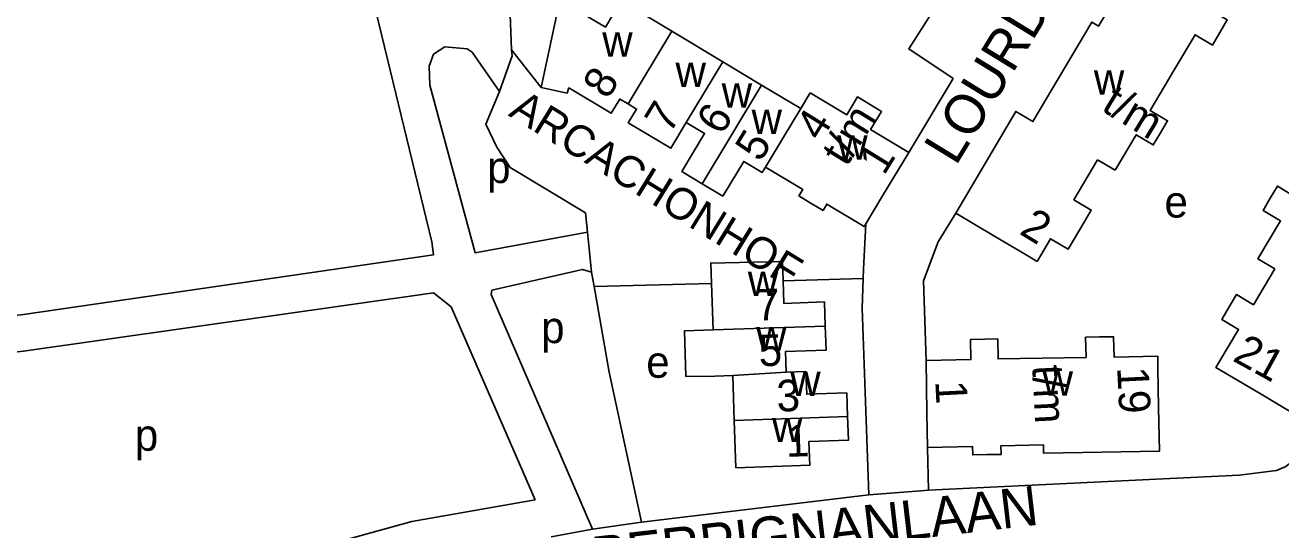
# Model space of a CAD drawing. Extents: x 157768 to 159790, y 387230 to 389604.
# Drawn here: x 159100.2 to 159259.4, y 388118.9 to 388182.9 of the extents above; entities that cross this region are included whole.
import ezdxf

# ---------------------------------------------------------------- set-up
doc = ezdxf.new("R2010")
doc.units = 0
for name, color, linetype in [('BLT_Basislijn', 7, 'Continuous'), ('BLT_Bebouwing', 7, 'Continuous'), ('BLT_Centroide', 7, 'Continuous'), ('BLT_Huisnummer', 7, 'Continuous'), ('BLT_Huisnummer_ tussenligend', 7, 'Continuous'), ('BLT_Huisnummer_reeks', 7, 'Continuous'), ('BLT_Onderverdeling_panden', 7, 'Continuous'), ('BLT_Straatnaam', 7, 'Continuous'), ('BLT_Straatnaam_verkleind', 7, 'Continuous')]:
    doc.layers.add(name, color=color, linetype=linetype)

msp = doc.modelspace()

# ---------------------------------------------------------------- linework, layer by layer
at = {"layer": 'BLT_Basislijn'}
for p, q in [((159161.42, 388192.45), (159161.88, 388179.71)), ((159161.88, 388179.71), (159165.65, 388174.94)), ((159212.23, 388166.74), (159217.86, 388176.11)), ((159171.53, 388156.62), (159172.01, 388151.57)), ((159172.01, 388151.57), (159172.34, 388149.74)), ((159172.34, 388149.74), (159187.24, 388150.14)), ((159206.46, 388150.74), (159196.3, 388150.44)), ((159214.76, 388123.92), (159214.63, 388129.36)), ((159178.35, 388119.9), (159207.17, 388123.33)), ((159166.92, 388118.01), (159172.16, 388118.98)), ((159172.16, 388118.98), (159178.35, 388119.9))]:
    msp.add_line(p, q, dxfattribs=at)
for points in [[(159083.6, 388219.22), (159100, 388222.27), (159129.92, 388229.22), (159142.28, 388194.61), (159151.8, 388155.41), (159151.99, 388153.74), (159100, 388146.19), (159077.37, 388143.65)], [(159216.13, 388185.92), (159212.26, 388179.84), (159217.86, 388176.11)], [(159160.34, 388174.47), (159156.91, 388179.42), (159156.28, 388179.87), (159153.42, 388180.12), (159151.99, 388179.17), (159151.44, 388177.67), (159151.51, 388175.25), (159157.28, 388154.01), (159171.53, 388156.62)], [(159160.34, 388174.47), (159161.97, 388178.96), (159161.88, 388179.71)], [(159160.34, 388174.47), (159158.63, 388170.33), (159160, 388167.38), (159161.71, 388164.84), (159171.26, 388159.06), (159171.53, 388156.62)], [(159214.76, 388123.92), (159254.12, 388125.82), (159258.84, 388126.43), (159260.05, 388126.94), (159262.02, 388128.53), (159286.07, 388170.26)], [(159218.19, 388159.02), (159215.95, 388155.4), (159214.09, 388150.45), (159214.43, 388140.38)], [(159206.8, 388157.69), (159206.49, 388151.96), (159206.46, 388150.74)], [(159172.01, 388151.57), (159170.88, 388151.91), (159159.39, 388149.26), (159159.32, 388148.75), (159172.16, 388118.98)], [(159172.34, 388149.74), (159174.26, 388138.87), (159178.35, 388119.9)], [(159206.46, 388150.74), (159206.34, 388146.98), (159207.17, 388123.33)], [(159164.86, 388122.72), (159154.22, 388147.16), (159151.99, 388148.94), (159100, 388141.57), (159078.97, 388139.21)], [(159207.17, 388123.33), (159213.78, 388123.87), (159214.76, 388123.92)], [(159131.18, 388115), (159149.24, 388119.96), (159164.86, 388122.72)]]:
    msp.add_lwpolyline(points, dxfattribs=at)
at = {"layer": 'BLT_Bebouwing'}
for p, q in [((159188.67, 388178.22), (159182.21, 388182.1)), ((159193.58, 388175.27), (159188.67, 388178.22)), ((159198.56, 388172.28), (159193.58, 388175.27)), ((159198.56, 388172.28), (159199.76, 388174.29)), ((159212.23, 388166.74), (159208.93, 388161.24)), ((159238.42, 388164.47), (159236.17, 388165.8)), ((159206.8, 388157.69), (159208.93, 388161.24)), ((159218.19, 388159.02), (159223.02, 388156.17)), ((159187.24, 388150.14), (159187.44, 388144.24)), ((159214.55, 388133.7), (159214.43, 388140.38)), ((159189.92, 388138.46), (159190.11, 388132.78)), ((159214.63, 388129.36), (159214.55, 388133.7))]:
    msp.add_line(p, q, dxfattribs=at)
for points in [[(159243.72, 388195.15), (159240.9, 388190.37), (159240.01, 388190.9), (159238.24, 388187.9), (159239.07, 388187.41), (159236.31, 388182.73), (159235.44, 388183.24), (159227.99, 388170.63), (159225.81, 388171.92), (159218.19, 388159.02)], [(159251.68, 388181.92), (159252.62, 388183.51), (159250.43, 388184.8), (159253.22, 388189.54)], [(159165.65, 388174.94), (159168, 388186.08), (159173.78, 388182.61), (159175.78, 388185.95), (159182.21, 388182.1)], [(159251.68, 388181.92), (159250.74, 388180.33), (159248.53, 388181.64), (159245.85, 388177.1)], [(159245.85, 388177.1), (159242.86, 388172.04), (159245.05, 388170.74), (159244.15, 388169.21)], [(159176.67, 388172.87), (159175.61, 388173.5), (159174.52, 388171.69), (159169.16, 388174.91), (159168.92, 388174.26), (159165.65, 388174.94)], [(159207.25, 388172.85), (159205.73, 388173.76), (159204.38, 388171.51), (159199.76, 388174.29)], [(159184.04, 388170.52), (159182.09, 388167.26), (159176.69, 388170.5), (159177.73, 388172.23), (159176.67, 388172.87)], [(159207.25, 388172.85), (159208.78, 388171.93), (159207.4, 388169.64), (159212.23, 388166.74)], [(159256.72, 388136.21), (159260.73, 388133.82), (159263.62, 388138.67), (159264.46, 388138.17), (159266.29, 388141.25), (159265.37, 388141.79), (159268.11, 388146.4), (159265.96, 388147.68), (159268.7, 388152.28), (159269.56, 388151.77), (159271.45, 388154.95), (159270.59, 388155.47), (159273.31, 388160.03), (159274.22, 388159.49), (159281.89, 388172.38)], [(159186.06, 388162.75), (159183.46, 388164.32), (159186.35, 388169.13), (159184.04, 388170.52)], [(159244.15, 388169.21), (159243.24, 388167.68), (159241.07, 388168.96), (159238.42, 388164.47)], [(159194.08, 388164.88), (159193.66, 388164.2), (159191.32, 388165.6), (159188.67, 388161.19), (159186.06, 388162.75)], [(159236.17, 388165.8), (159233.18, 388160.73), (159235.37, 388159.43), (159234.47, 388157.91)], [(159263.98, 388165.92), (159261.15, 388161.16), (159258.98, 388162.46), (159258.06, 388160.92)], [(159194.08, 388164.88), (159198.8, 388162.05), (159198.31, 388161.23), (159199.76, 388160.36)], [(159258.06, 388160.92), (159257.15, 388159.39), (159259.38, 388158.06), (159256.51, 388153.24), (159258.64, 388151.97)], [(159199.76, 388160.36), (159201.37, 388159.39), (159201.84, 388160.18), (159206.58, 388157.33), (159206.8, 388157.69)], [(159234.47, 388157.91), (159232.44, 388154.47), (159230.2, 388155.79), (159228.51, 388152.93)], [(159223.02, 388156.17), (159227.32, 388153.62), (159228.51, 388152.93)], [(159196.3, 388150.44), (159196.24, 388152.91), (159187.13, 388152.71), (159187.24, 388150.14)], [(159258.64, 388151.97), (159255.94, 388147.43), (159253.78, 388148.72), (159252.84, 388147.15)], [(159201.65, 388144.72), (159201.55, 388147.78), (159196.4, 388147.6), (159196.3, 388150.44)], [(159252.84, 388147.15), (159251.91, 388145.58), (159254.05, 388144.3), (159251.19, 388139.5), (159256.72, 388136.21)], [(159196.7, 388138.89), (159196.61, 388141.49), (159201.75, 388141.67), (159201.65, 388144.72)], [(159187.44, 388144.24), (159183.79, 388144.11), (159183.99, 388138.34), (159187.64, 388138.38), (159189.92, 388138.46)], [(159214.43, 388140.38), (159220.12, 388140.48), (159220.07, 388143.04), (159221.89, 388143.08)], [(159221.89, 388143.08), (159223.52, 388143.11), (159223.57, 388140.56), (159229.14, 388140.66)], [(159229.14, 388140.66), (159234.71, 388140.76), (159234.66, 388143.32), (159236.44, 388143.35)], [(159236.44, 388143.35), (159238.21, 388143.38), (159238.26, 388140.81), (159243.8, 388140.91), (159243.82, 388139.42), (159243.91, 388134.42)], [(159204.49, 388133.26), (159204.39, 388136.25), (159199.31, 388136.08), (159199.21, 388138.97), (159196.7, 388138.89)], [(159243.91, 388134.42), (159244.02, 388128.87), (159236.7, 388128.74)], [(159190.11, 388132.78), (159190.32, 388126.78), (159199.69, 388127.09), (159199.59, 388130.1), (159204.59, 388130.27), (159204.49, 388133.26)], [(159222.16, 388128.44), (159220.36, 388128.41), (159220.34, 388129.47), (159214.63, 388129.36)], [(159229.31, 388129.67), (159223.93, 388129.57), (159223.95, 388128.47), (159222.16, 388128.44)], [(159236.7, 388128.74), (159229.33, 388128.61), (159229.31, 388129.67)]]:
    msp.add_lwpolyline(points, dxfattribs=at)
at = {"layer": 'BLT_Onderverdeling_panden'}
for p, q in [((159176.67, 388172.87), (159182.21, 388182.1)), ((159184.04, 388170.52), (159188.67, 388178.22)), ((159186.06, 388162.75), (159193.58, 388175.27)), ((159196.38, 388168.66), (159198.56, 388172.28)), ((159196.38, 388168.66), (159194.08, 388164.88)), ((159201.65, 388144.72), (159187.44, 388144.24)), ((159196.7, 388138.89), (159189.92, 388138.46)), ((159204.49, 388133.26), (159190.11, 388132.78))]:
    msp.add_line(p, q, dxfattribs=at)

# ---------------------------------------------------------------- texts
at = {"layer": 'BLT_Centroide'}
for s, p in [('w', (159173.38, 388178.88)), ('w', (159182.67, 388175.02)), ('w', (159235.7, 388174.06)), ('w', (159188.52, 388172.41)), ('w', (159192.31, 388169.08)), ('w', (159203.16, 388165.81)), ('p', (159158.79, 388162.85)), ('e', (159244.66, 388158.48)), ('w', (159191.83, 388148.56)), ('p', (159165.63, 388142.57)), ('w', (159192.89, 388141.56)), ('e', (159178.96, 388138.18)), ('w', (159197.21, 388135.88)), ('w', (159229.2, 388135.91)), ('p', (159114.12, 388128.93)), ('w', (159194.9, 388130.03))]:
    msp.add_text(s, height=4, dxfattribs=at).set_placement(p)
at = {"layer": 'BLT_Huisnummer'}
for s, rotation, p in [('8', 58.5829, (159174.1, 388173.34)), ('7', 58.5829, (159181.95, 388168.98)), ('6', 58.5829, (159188.53, 388168.76)), ('5', 58.5829, (159193.42, 388165.38)), ('7', 1.9351, (159192.95, 388145.4)), ('1', 1.9313, (159196.71, 388128.15))]:
    msp.add_text(s, height=4, rotation=rotation, dxfattribs=at).set_placement(p)
at = {"layer": 'BLT_Huisnummer_ tussenligend'}
for s, p in [('5', (159193.27, 388139.62)), ('3', (159195.54, 388133.88))]:
    msp.add_text(s, height=4, rotation=1.9313, dxfattribs=at).set_placement(p)
at = {"layer": 'BLT_Huisnummer_reeks'}
for s, rotation, p in [('t/m', 328.6868, (159236.5, 388172.11)), ('4', 58.2717, (159201.09, 388168.01)), ('t/m', 58.2717, (159204.36, 388164.8)), ('1', 58.2717, (159209.11, 388163.71)), ('2', 328.6868, (159226.13, 388156.48)), ('21', 331.181, (159253.16, 388140.4)), ('t/m', 272.8817, (159227.89, 388139.72)), ('19', 272.8817, (159238.65, 388139.49)), ('1', 272.8817, (159215.6, 388137.74))]:
    msp.add_text(s, height=4, rotation=rotation, dxfattribs=at).set_placement(p)
at = {"layer": 'BLT_Straatnaam'}
for s, rotation, p in [('LOURDESHOF', 58.5182, (159218.21, 388164.92)), ('PERPIGNANLAAN', 6.6315, (159172.4, 388113.01))]:
    msp.add_text(s, height=5, rotation=rotation, dxfattribs=at).set_placement(p)
at = {"layer": 'BLT_Straatnaam_verkleind'}
msp.add_text('ARCACHONHOF', height=4, rotation=328.4168, dxfattribs=at).set_placement((159161.37, 388171.44))

doc.saveas('drawing.dxf')
